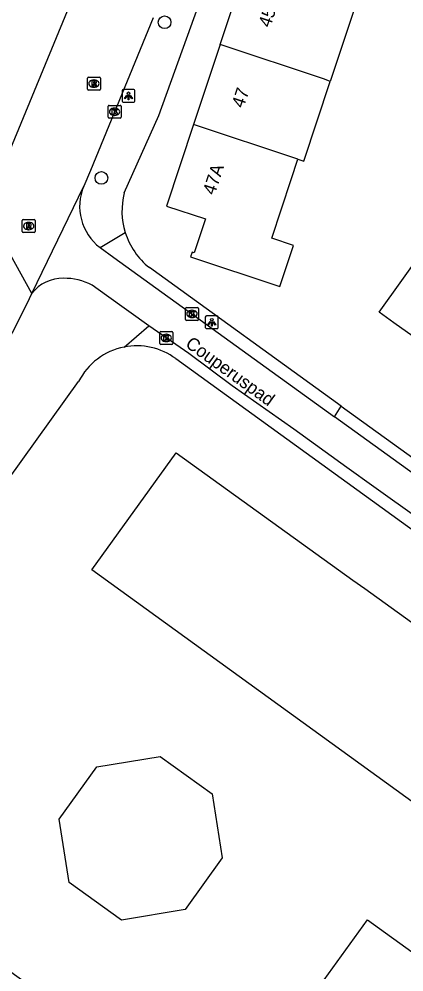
# Model space of a CAD drawing. Extents: x 160356 to 161355, y 381727 to 382845.
# Drawn here: x 160955.2 to 160985, y 382094.5 to 382168.2 of the extents above; entities that cross this region are included whole.
import ezdxf

# ---------------------------------------------------------------- set-up
doc = ezdxf.new("R2010")
doc.units = 0
for name, color, linetype in [('IMGEO_Boom', 7, 'Continuous'), ('IMGEO_Kolk', 7, 'Continuous'), ('IMGEO_Lichtpunt', 7, 'Continuous'), ('IMGEO_Openbare_ruimte_label', 7, 'Continuous'), ('IMGEO_Pand', 7, 'Continuous'), ('IMGEO_Pand_nummerreeks', 7, 'Continuous'), ('IMGEO_Rijbaan_lokaal_open', 7, 'Continuous'), ('IMGEO_Rioolput', 7, 'Continuous'), ('IMGEO_Voetpad_open', 7, 'Continuous')]:
    doc.layers.add(name, color=color, linetype=linetype)

msp = doc.modelspace()

# ---------------------------------------------------------------- linework, layer by layer
at = {"layer": 'IMGEO_Boom'}
for centre in [(160966.476, 382167.985), (160961.589, 382155.939)]:
    msp.add_circle(centre, 0.489, dxfattribs=at)
at = {"layer": 'IMGEO_Kolk'}
for p, q in [((160962.108, 382160.627), (160962.108, 382161.479)), ((160962.183, 382161.553), (160963.035, 382161.553)), ((160962.596, 382161.333), (160962.621, 382161.333)), ((160963.109, 382161.479), (160963.109, 382160.627)), ((160963.035, 382160.553), (160962.183, 382160.553)), ((160962.619, 382160.773), (160962.594, 382160.773)), ((160968.092, 382144.993), (160968.092, 382145.845)), ((160968.167, 382145.919), (160969.019, 382145.919)), ((160968.58, 382145.699), (160968.605, 382145.699)), ((160969.093, 382145.845), (160969.093, 382144.993)), ((160969.019, 382144.919), (160968.167, 382144.919)), ((160968.603, 382145.139), (160968.578, 382145.139)), ((160966.106, 382143.135), (160966.106, 382143.987)), ((160966.181, 382144.061), (160967.033, 382144.061)), ((160967.107, 382143.987), (160967.107, 382143.135)), ((160966.617, 382143.281), (160966.592, 382143.281)), ((160966.594, 382143.841), (160966.619, 382143.841)), ((160967.033, 382143.061), (160966.181, 382143.061))]:
    msp.add_line(p, q, dxfattribs=at)
for points in [[(160962.108, 382160.627), (160962.108, 382161.479)], [(160962.183, 382161.553), (160963.035, 382161.553)], [(160962.429, 382161.253), (160962.552, 382161.253), (160962.552, 382161.102), (160962.682, 382161.253), (160962.846, 382161.253), (160962.7, 382161.102), (160962.853, 382160.853), (160962.701, 382160.853), (160962.616, 382161.017), (160962.552, 382160.95), (160962.552, 382160.853), (160962.429, 382160.853), (160962.429, 382161.253)], [(160963.109, 382161.479), (160963.109, 382160.627)], [(160963.035, 382160.553), (160962.183, 382160.553)], [(160968.092, 382144.993), (160968.092, 382145.845)], [(160968.167, 382145.919), (160969.019, 382145.919)], [(160968.413, 382145.619), (160968.536, 382145.619), (160968.536, 382145.468), (160968.666, 382145.619), (160968.83, 382145.619), (160968.684, 382145.468), (160968.837, 382145.219), (160968.685, 382145.219), (160968.6, 382145.383), (160968.536, 382145.316), (160968.536, 382145.219), (160968.413, 382145.219), (160968.413, 382145.619)], [(160969.093, 382145.845), (160969.093, 382144.993)], [(160969.019, 382144.919), (160968.167, 382144.919)], [(160966.106, 382143.135), (160966.106, 382143.987)], [(160966.181, 382144.061), (160967.033, 382144.061)], [(160967.107, 382143.987), (160967.107, 382143.135)], [(160966.427, 382143.761), (160966.55, 382143.761), (160966.55, 382143.61), (160966.68, 382143.761), (160966.844, 382143.761), (160966.698, 382143.61), (160966.851, 382143.361), (160966.699, 382143.361), (160966.614, 382143.525), (160966.55, 382143.458), (160966.55, 382143.361), (160966.427, 382143.361), (160966.427, 382143.761)], [(160967.033, 382143.061), (160966.181, 382143.061)]]:
    msp.add_lwpolyline(points, dxfattribs=at)
for centre, start, end in [((160962.185, 382161.477), 91.55205, 178.44795), ((160962.185, 382161.477), 91.55205, 178.44795), ((160963.033, 382161.477), 1.55205, 88.44795), ((160963.033, 382161.477), 1.55205, 88.44795), ((160962.185, 382160.629), 181.55205, 268.44795), ((160962.185, 382160.629), 181.55205, 268.44795), ((160963.033, 382160.629), 271.55205, 358.44795), ((160963.033, 382160.629), 271.55205, 358.44795), ((160968.169, 382145.843), 91.55205, 178.44795), ((160968.169, 382145.843), 91.55205, 178.44795), ((160969.017, 382145.843), 1.55205, 88.44795), ((160969.017, 382145.843), 1.55205, 88.44795), ((160968.169, 382144.995), 181.55205, 268.44795), ((160968.169, 382144.995), 181.55205, 268.44795), ((160969.017, 382144.995), 271.55205, 358.44795), ((160969.017, 382144.995), 271.55205, 358.44795), ((160966.183, 382143.985), 91.55205, 178.44795), ((160966.183, 382143.985), 91.55205, 178.44795), ((160967.031, 382143.985), 1.55205, 88.44795), ((160967.031, 382143.985), 1.55205, 88.44795), ((160966.183, 382143.137), 181.55205, 268.44795), ((160966.183, 382143.137), 181.55205, 268.44795), ((160967.031, 382143.137), 271.55205, 358.44795), ((160967.031, 382143.137), 271.55205, 358.44795)]:
    msp.add_arc(centre, 0.0765, start, end, dxfattribs=at)
for centre, major_axis, ratio, start_param, end_param in [((160962.595, 382161.053), (-0.387, 0.002), 0.722429, 4.712389, 7.853982), ((160962.62, 382161.053), (-0.39, 0.002), 0.717154, 1.570796, 4.712389), ((160968.579, 382145.419), (-0.387, 0.002), 0.722429, 4.712389, 7.853982), ((160968.604, 382145.419), (-0.39, 0.002), 0.717154, 1.570796, 4.712389), ((160966.593, 382143.561), (-0.387, 0.002), 0.722429, 4.712389, 7.853982), ((160966.618, 382143.561), (-0.39, 0.002), 0.717154, 1.570796, 4.712389)]:
    msp.add_ellipse(centre, major_axis=major_axis, ratio=ratio, start_param=start_param, end_param=end_param, dxfattribs=at)
at = {"layer": 'IMGEO_Lichtpunt'}
for p, q in [((160963.181, 382162.689), (160963.181, 382161.882)), ((160963.181, 382162.689), (160963.181, 382161.882)), ((160964.083, 382162.784), (160963.275, 382162.784)), ((160964.083, 382162.784), (160963.275, 382162.784)), ((160964.177, 382161.882), (160964.177, 382162.689)), ((160964.177, 382161.882), (160964.177, 382162.689)), ((160963.275, 382161.788), (160964.083, 382161.788)), ((160963.275, 382161.788), (160964.083, 382161.788)), ((160969.625, 382145.176), (160969.625, 382144.369)), ((160969.625, 382145.176), (160969.625, 382144.369)), ((160970.527, 382145.271), (160969.719, 382145.271)), ((160970.527, 382145.271), (160969.719, 382145.271)), ((160970.621, 382144.369), (160970.621, 382145.176)), ((160970.621, 382144.369), (160970.621, 382145.176)), ((160969.719, 382144.275), (160970.527, 382144.275)), ((160969.719, 382144.275), (160970.527, 382144.275))]:
    msp.add_line(p, q, dxfattribs=at)
for points in [[(160963.555, 382162.353), (160963.594, 382162.325), (160963.406, 382162.063), (160963.368, 382162.09), (160963.555, 382162.353)], [(160963.657, 382162.305), (160963.704, 382162.305), (160963.704, 382161.983), (160963.657, 382161.983), (160963.657, 382162.305)], [(160963.767, 382162.325), (160963.805, 382162.352), (160963.992, 382162.09), (160963.953, 382162.062), (160963.767, 382162.325)], [(160969.999, 382144.84), (160970.038, 382144.812), (160969.85, 382144.55), (160969.812, 382144.577), (160969.999, 382144.84)], [(160970.101, 382144.792), (160970.148, 382144.792), (160970.148, 382144.47), (160970.101, 382144.47), (160970.101, 382144.792)], [(160970.211, 382144.812), (160970.249, 382144.839), (160970.436, 382144.577), (160970.397, 382144.549), (160970.211, 382144.812)]]:
    msp.add_lwpolyline(points, dxfattribs=at)
for centre in [(160963.68, 382162.487), (160970.124, 382144.974)]:
    msp.add_circle(centre, 0.0994, dxfattribs=at)
for centre, start, end in [((160963.275, 382162.689), 90, 180), ((160963.275, 382162.689), 90, 180), ((160964.083, 382162.689), 0, 90), ((160964.083, 382162.689), 0, 90), ((160963.275, 382161.882), 180, 270), ((160963.275, 382161.882), 180, 270), ((160964.083, 382161.882), 270, 0), ((160964.083, 382161.882), 270, 360), ((160969.719, 382145.176), 90, 180), ((160969.719, 382145.176), 90, 180), ((160970.527, 382145.176), 0, 90), ((160970.527, 382145.176), 0, 90), ((160969.719, 382144.369), 180, 270), ((160969.719, 382144.369), 180, 270), ((160970.527, 382144.369), 270, 0), ((160970.527, 382144.369), 270, 360)]:
    msp.add_arc(centre, 0.0946, start, end, dxfattribs=at)
at = {"layer": 'IMGEO_Pand'}
for points in [[(160970.764, 382166.251), (160972.813, 382172.423)], [(160981.338, 382169.594), (160979.286, 382163.403)], [(160970.764, 382166.251), (160968.714, 382160.077)], [(160979.286, 382163.403), (160978.837, 382163.571), (160970.764, 382166.251)], [(160976.79, 382157.397), (160977.241, 382157.234), (160979.286, 382163.403)], [(160968.714, 382160.077), (160966.618, 382153.763), (160969.636, 382152.761), (160968.766, 382150.142), (160968.596, 382150.198), (160968.473, 382149.828), (160975.392, 382147.531), (160976.45, 382150.72), (160974.76, 382151.281), (160976.269, 382155.828), (160976.79, 382157.397)], [(160976.79, 382157.397), (160968.714, 382160.077)], [(160991.194, 382148.704), (160990.833, 382147.69), (160987.2, 382142.604), (160984.213, 382144.737), (160983.08, 382145.546), (160986.713, 382150.633), (160987.652, 382153.474)], [(160974.75, 382079.961), (160980.406, 382087.807), (160976.479, 382090.639), (160982.169, 382098.533), (160986.073, 382095.72), (160991.577, 382103.356), (160960.839, 382125.613), (160967.371, 382134.674), (160981.032, 382124.828), (160981.957, 382124.161), (161000, 382111.157), (161006.438, 382106.555), (161000, 382097.624), (160976.649, 382065.23), (160937.66, 382093.334), (160943.998, 382102.128), (160974.75, 382079.961)], [(160968.054, 382099.338), (160963.143, 382098.52), (160959.098, 382101.433), (160958.33, 382106.333), (160961.227, 382110.364), (160966.127, 382111.163), (160970.152, 382108.276), (160970.937, 382103.344), (160968.054, 382099.338)]]:
    msp.add_lwpolyline(points, dxfattribs=at)
at = {"layer": 'IMGEO_Rijbaan_lokaal_open'}
for points in [[(160954.521, 382158.109), (160963.411, 382179.643)], [(160965.596, 382168.315), (160960.736, 382156.505), (160960.219, 382155.309)], [(160956.212, 382146.984), (160960.219, 382155.309)], [(160956.212, 382146.984), (160952.606, 382153.487)], [(160961.48, 382150.553), (160962.557, 382149.776), (160979.618, 382137.456)], [(160965.268, 382144.506), (160961.983, 382146.834), (160960.862, 382147.629)], [(161018.68, 382105.918), (161014.076, 382109.424), (161008.989, 382113.111), (161003.71, 382116.886), (161000, 382119.569), (160994.189, 382123.775), (160989.985, 382126.81), (160986.155, 382129.547), (160982.666, 382132.027), (160980.575, 382133.53), (160976.462, 382136.504), (160971.697, 382139.864), (160968.337, 382142.345), (160965.268, 382144.506)], [(160985.731, 382133.042), (160979.618, 382137.456)]]:
    msp.add_lwpolyline(points, dxfattribs=at)
for centre, radius, start, end in [((160963.937, 382153.75), 4.032, 157.2473, 232.45201), ((160958.574, 382145.233), 2.94, 88.30679, 143.44888), ((160958.735, 382143.739), 4.433, 61.32842, 90.95463), ((160705.893, 382270.281), 279.037, 328.27849, 333.77696)]:
    msp.add_arc(centre, radius, start, end, dxfattribs=at)
at = {"layer": 'IMGEO_Rioolput'}
for p, q in [((160960.504, 382162.813), (160960.504, 382163.665)), ((160960.579, 382163.739), (160961.431, 382163.739)), ((160960.992, 382163.519), (160961.017, 382163.519)), ((160961.505, 382163.665), (160961.505, 382162.813)), ((160961.431, 382162.739), (160960.579, 382162.739)), ((160961.015, 382162.959), (160960.99, 382162.959)), ((160955.461, 382151.786), (160955.461, 382152.638)), ((160955.536, 382152.712), (160956.388, 382152.712)), ((160955.949, 382152.492), (160955.974, 382152.492)), ((160956.462, 382152.638), (160956.462, 382151.786)), ((160956.388, 382151.712), (160955.536, 382151.712)), ((160955.972, 382151.932), (160955.947, 382151.932))]:
    msp.add_line(p, q, dxfattribs=at)
for points in [[(160960.504, 382162.813), (160960.504, 382163.665)], [(160960.579, 382163.739), (160961.431, 382163.739)], [(160961.093, 382163.437), (160960.841, 382163.439), (160960.841, 382163.039)], [(160960.841, 382163.039), (160960.965, 382163.039), (160960.965, 382163.201), (160960.976, 382163.201)], [(160961.019, 382163.358), (160960.965, 382163.358), (160960.965, 382163.277)], [(160960.965, 382163.277), (160961.017, 382163.277)], [(160961.023, 382163.172), (160961.094, 382163.039), (160961.234, 382163.039), (160961.169, 382163.165)], [(160961.505, 382163.665), (160961.505, 382162.813)], [(160961.431, 382162.739), (160960.579, 382162.739)], [(160955.461, 382151.786), (160955.461, 382152.638)], [(160955.536, 382152.712), (160956.388, 382152.712)], [(160956.05, 382152.41), (160955.798, 382152.412), (160955.798, 382152.012)], [(160955.798, 382152.012), (160955.922, 382152.012), (160955.922, 382152.174), (160955.933, 382152.174)], [(160955.976, 382152.331), (160955.922, 382152.331), (160955.922, 382152.25)], [(160955.922, 382152.25), (160955.974, 382152.25)], [(160955.98, 382152.145), (160956.051, 382152.012), (160956.191, 382152.012), (160956.126, 382152.138)], [(160956.462, 382152.638), (160956.462, 382151.786)], [(160956.388, 382151.712), (160955.536, 382151.712)]]:
    msp.add_lwpolyline(points, dxfattribs=at)
for centre, radius, start, end in [((160960.581, 382163.663), 0.0765, 91.55205, 178.44795), ((160960.581, 382163.663), 0.0765, 91.55205, 178.44795), ((160960.975, 382163.148), 0.0533, 26.02933, 88.69889), ((160961.001, 382163.466), 0.19, 274.7715, 282.96867), ((160961.025, 382163.262), 0.0964, 77.00612, 93.18647), ((160961.039, 382163.319), 0.0378, 276.66336, 79.67722), ((160961.092, 382163.327), 0.109, 350.36119, 89.41601), ((160961.09, 382163.327), 0.112, 277.58423, 350.98172), ((160961.074, 382163.112), 0.108, 29.51342, 73.79051), ((160961.429, 382163.663), 0.0765, 1.55205, 88.44795), ((160961.429, 382163.663), 0.0765, 1.55205, 88.44795), ((160960.581, 382162.815), 0.0765, 181.55205, 268.44795), ((160960.581, 382162.815), 0.0765, 181.55205, 268.44795), ((160961.429, 382162.815), 0.0765, 271.55205, 358.44795), ((160961.429, 382162.815), 0.0765, 271.55205, 358.44795), ((160955.538, 382152.636), 0.0765, 91.55205, 178.44795), ((160955.538, 382152.636), 0.0765, 91.55205, 178.44795), ((160955.932, 382152.121), 0.0533, 26.02933, 88.69889), ((160955.958, 382152.439), 0.19, 274.7715, 282.96867), ((160955.982, 382152.235), 0.0964, 77.00612, 93.18647), ((160955.996, 382152.292), 0.0378, 276.66336, 79.67722), ((160956.049, 382152.3), 0.109, 350.36119, 89.41601), ((160956.047, 382152.3), 0.112, 277.58423, 350.98172), ((160956.031, 382152.085), 0.108, 29.51342, 73.79051), ((160956.386, 382152.636), 0.0765, 1.55205, 88.44795), ((160956.386, 382152.636), 0.0765, 1.55205, 88.44795), ((160955.538, 382151.788), 0.0765, 181.55205, 268.44795), ((160955.538, 382151.788), 0.0765, 181.55205, 268.44795), ((160956.386, 382151.788), 0.0765, 271.55205, 358.44795), ((160956.386, 382151.788), 0.0765, 271.55205, 358.44795)]:
    msp.add_arc(centre, radius, start, end, dxfattribs=at)
for centre, major_axis, ratio, start_param, end_param in [((160960.991, 382163.239), (-0.387, 0.002), 0.722429, 4.712389, 7.853982), ((160961.016, 382163.239), (-0.39, 0.002), 0.717154, 1.570796, 4.712389), ((160955.948, 382152.212), (-0.387, 0.002), 0.722429, 4.712389, 7.853982), ((160955.973, 382152.212), (-0.39, 0.002), 0.717154, 1.570796, 4.712389)]:
    msp.add_ellipse(centre, major_axis=major_axis, ratio=ratio, start_param=start_param, end_param=end_param, dxfattribs=at)
at = {"layer": 'IMGEO_Voetpad_open'}
for points in [[(160963.354, 382154.785), (160966.038, 382160.763), (160969.735, 382171.08), (160974.867, 382187.058), (160976.659, 382192.637), (160980.74, 382204.987), (160981.516, 382207.281), (160982.126, 382209.084), (160982.785, 382211.031), (160989.581, 382227.212), (160990.356, 382228.781), (160991.372, 382230.837), (160997.29, 382242.813), (161000, 382247.993), (161001.05, 382250), (161010.718, 382268.477)], [(160961.48, 382150.553), (160963.431, 382151.721)], [(160980.131, 382138.281), (160965.296, 382148.999)], [(160963.342, 382142.853), (160965.268, 382144.506)], [(160967.342, 382141.954), (161000, 382118.312), (161016.099, 382106.658)], [(160945.636, 382120.428), (160959.824, 382140.191)], [(160979.618, 382137.456), (160980.131, 382138.281)], [(160980.131, 382138.281), (160986.315, 382133.813)]]:
    msp.add_lwpolyline(points, dxfattribs=at)
for centre, radius, start, end in [((160968.783, 382153.388), 5.605, 165.57292, 197.30622), ((160968.844, 382153.43), 5.677, 197.52207, 231.31254), ((160964.312, 382137.915), 5.032, 101.11661, 153.11151), ((160964.328, 382137.892), 5.058, 53.42383, 101.24268)]:
    msp.add_arc(centre, radius, start, end, dxfattribs=at)

# ---------------------------------------------------------------- texts
at = {"layer": 'IMGEO_Openbare_ruimte_label'}
msp.add_text('Couperuspad', height=1, rotation=324.14945, dxfattribs=at).set_placement((160968.011, 382142.932))
at = {"layer": 'IMGEO_Pand_nummerreeks'}
for s, rotation, p in [('45', 71.63118, (160974.642, 382167.522)), ('47', 71.63349, (160972.573, 382161.291)), ('47A', 71.63349, (160970.339, 382154.558))]:
    msp.add_text(s, height=1, rotation=rotation, dxfattribs=at).set_placement(p)

doc.saveas('drawing.dxf')
